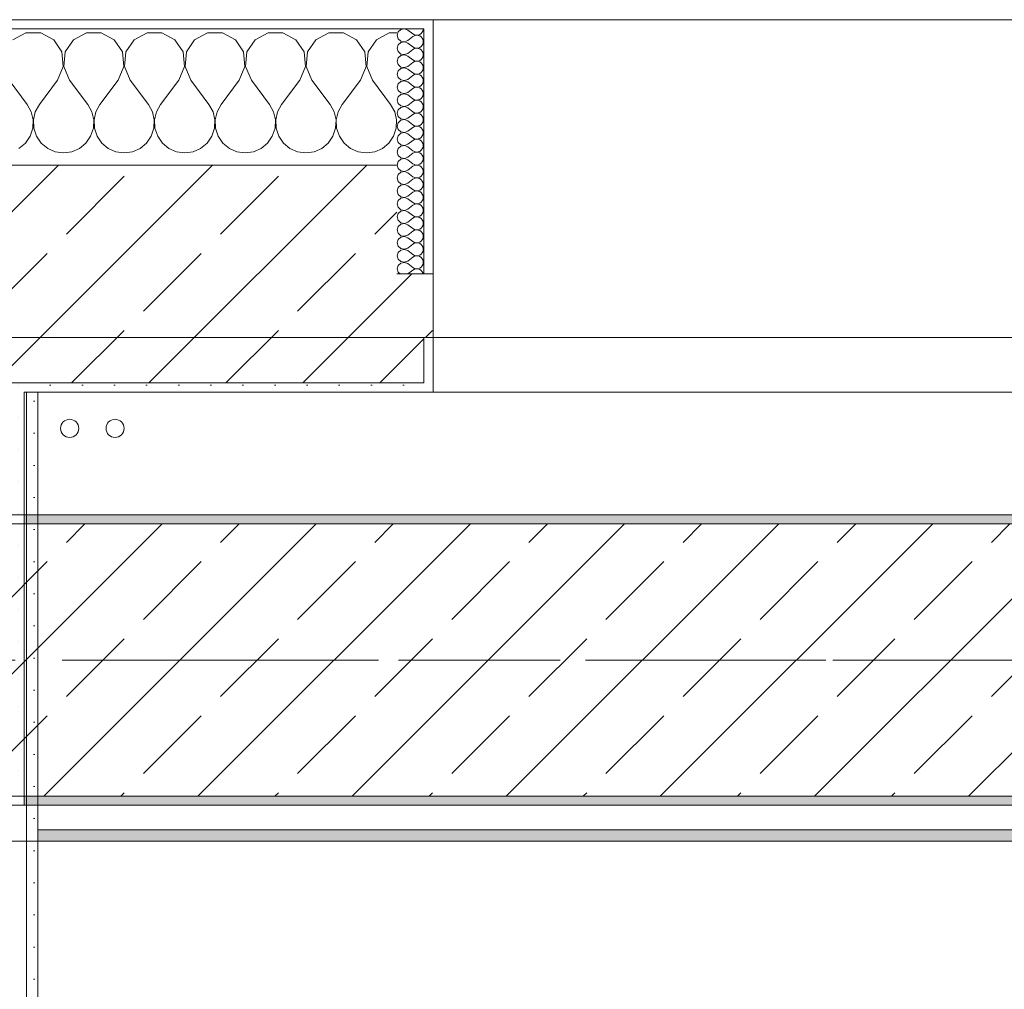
# Model space of a CAD drawing. Header units: metres. Extents: x -3.6 to 85.2, y -11 to 16.8.
# Tile 500 of 508: x 58.3 to 59.4, y 12.8 to 13.9. Entities that reach past the tile are written whole.
import ezdxf

# ---------------------------------------------------------------- set-up
doc = ezdxf.new("R2010")
doc.units = ezdxf.units.M
doc.header["$MEASUREMENT"] = 0
doc.linetypes.add('Achse', pattern=[0.2, 0.1, -0.05, 0, -0.05])
doc.linetypes.add('Strichlinie doppelt', pattern=[0.546806, 0.264583, -0.105833, 0.070556, -0.105833])
for name, color, linetype in [('451 - Universal.Achsen Raster', 7, 'Continuous'), ('604 - Struktur.Wand Aussen', 7, 'Continuous'), ('607 - Struktur.Stütze', 7, 'Continuous'), ('608 - Struktur.Träger', 7, 'Continuous'), ('801 - HKLSE.Heizung_ Klima_ Lüftung', 7, 'Continuous'), ('Neubau_606 - Struktur.Wand Innen Ausbau', 7, 'Continuous'), ('Neubau_653 - Abdeckung.TB Verkofferung', 7, 'Continuous')]:
    doc.layers.add(name, color=color, linetype=linetype)
pattern_1 = [(45, (0, 0), (-0.01767767, 0.01767767), [0, -0.025])]
pattern_2 = [(0, (0, 0), (0, 0.08660254), [0, -0.05]), (0, (0.025, 0.0433), (0, 0.08660254), [0, -0.05])]
pattern_3 = [(45, (0, 0), (-0.08485281, 0.08485281), []), (45, (-0.04243, 0.04243), (-0.08485281, 0.08485281), [0.09, -0.03])]

# ---------------------------------------------------------------- blocks, each defined once
blk = doc.blocks.new('*X80')
at = {"layer": '604 - Struktur.Wand Aussen', "color": 7, "linetype": 'Continuous', "lineweight": 5}
for p, q in [((58.2919, 13.8407), (58.2776, 13.833)), ((58.3081, 13.8407), (58.2919, 13.8407)), ((58.3224, 13.833), (58.3081, 13.8407)), ((58.3314, 13.8195), (58.3224, 13.833)), ((58.3442, 13.833), (58.3352, 13.8195)), ((58.3585, 13.8407), (58.3442, 13.833)), ((58.3748, 13.8407), (58.3585, 13.8407)), ((58.3891, 13.833), (58.3748, 13.8407)), ((58.3981, 13.8195), (58.3891, 13.833)), ((58.4109, 13.833), (58.4019, 13.8195)), ((58.4252, 13.8407), (58.4109, 13.833)), ((58.4415, 13.8407), (58.4252, 13.8407)), ((58.4558, 13.833), (58.4415, 13.8407)), ((58.4648, 13.8195), (58.4558, 13.833)), ((58.4776, 13.833), (58.4686, 13.8195)), ((58.4919, 13.8407), (58.4776, 13.833)), ((58.5081, 13.8407), (58.4919, 13.8407)), ((58.5224, 13.833), (58.5081, 13.8407)), ((58.5314, 13.8195), (58.5224, 13.833)), ((58.5442, 13.833), (58.5352, 13.8195)), ((58.5585, 13.8407), (58.5442, 13.833)), ((58.5748, 13.8407), (58.5585, 13.8407)), ((58.5891, 13.833), (58.5748, 13.8407)), ((58.5981, 13.8195), (58.5891, 13.833)), ((58.6109, 13.833), (58.6019, 13.8195)), ((58.6252, 13.8407), (58.6109, 13.833)), ((58.6415, 13.8407), (58.6252, 13.8407)), ((58.6558, 13.833), (58.6415, 13.8407)), ((58.6648, 13.8195), (58.6558, 13.833)), ((58.6776, 13.833), (58.6686, 13.8195)), ((58.6919, 13.8407), (58.6776, 13.833)), ((58.7, 13.8407), (58.6919, 13.8407)), ((58.333, 13.8033), (58.3314, 13.8195)), ((58.3352, 13.8195), (58.3337, 13.8033)), ((58.3996, 13.8033), (58.3981, 13.8195)), ((58.4019, 13.8195), (58.4004, 13.8033)), ((58.4663, 13.8033), (58.4648, 13.8195)), ((58.4686, 13.8195), (58.467, 13.8033)), ((58.533, 13.8033), (58.5314, 13.8195)), ((58.5352, 13.8195), (58.5337, 13.8033)), ((58.5996, 13.8033), (58.5981, 13.8195)), ((58.6019, 13.8195), (58.6004, 13.8033)), ((58.6663, 13.8033), (58.6648, 13.8195)), ((58.6686, 13.8195), (58.667, 13.8033)), ((58.3267, 13.7883), (58.333, 13.8033)), ((58.3337, 13.8033), (58.34, 13.7883)), ((58.3933, 13.7883), (58.3996, 13.8033)), ((58.4004, 13.8033), (58.4067, 13.7883)), ((58.46, 13.7883), (58.4663, 13.8033)), ((58.467, 13.8033), (58.4733, 13.7883)), ((58.5267, 13.7883), (58.533, 13.8033)), ((58.5337, 13.8033), (58.54, 13.7883)), ((58.5933, 13.7883), (58.5996, 13.8033)), ((58.6004, 13.8033), (58.6067, 13.7883)), ((58.66, 13.7883), (58.6663, 13.8033)), ((58.667, 13.8033), (58.6733, 13.7883)), ((58.2733, 13.7883), (58.2933, 13.7617)), ((58.3267, 13.7883), (58.3067, 13.7617)), ((58.34, 13.7883), (58.36, 13.7617)), ((58.3933, 13.7883), (58.3733, 13.7617)), ((58.4067, 13.7883), (58.4267, 13.7617)), ((58.46, 13.7883), (58.44, 13.7617)), ((58.4733, 13.7883), (58.4933, 13.7617)), ((58.5267, 13.7883), (58.5067, 13.7617)), ((58.54, 13.7883), (58.56, 13.7617)), ((58.5933, 13.7883), (58.5733, 13.7617)), ((58.6067, 13.7883), (58.6267, 13.7617)), ((58.66, 13.7883), (58.64, 13.7617)), ((58.6733, 13.7883), (58.6933, 13.7617)), ((58.2978, 13.7536), (58.2933, 13.7617)), ((58.3067, 13.7617), (58.3022, 13.7536)), ((58.3645, 13.7536), (58.36, 13.7617)), ((58.3733, 13.7617), (58.3689, 13.7536)), ((58.4311, 13.7536), (58.4267, 13.7617)), ((58.44, 13.7617), (58.4355, 13.7536)), ((58.4978, 13.7536), (58.4933, 13.7617)), ((58.5067, 13.7617), (58.5022, 13.7536)), ((58.5645, 13.7536), (58.56, 13.7617)), ((58.5733, 13.7617), (58.5689, 13.7536)), ((58.6311, 13.7536), (58.6267, 13.7617)), ((58.64, 13.7617), (58.6355, 13.7536)), ((58.6978, 13.7536), (58.6933, 13.7617)), ((58.2999, 13.7447), (58.2978, 13.7536)), ((58.2994, 13.7355), (58.2999, 13.7447)), ((58.3022, 13.7536), (58.3001, 13.7447)), ((58.3001, 13.7447), (58.3006, 13.7355)), ((58.3665, 13.7447), (58.3645, 13.7536)), ((58.3661, 13.7355), (58.3665, 13.7447)), ((58.3689, 13.7536), (58.3668, 13.7447)), ((58.3668, 13.7447), (58.3672, 13.7355)), ((58.4332, 13.7447), (58.4311, 13.7536)), ((58.4328, 13.7355), (58.4332, 13.7447)), ((58.4355, 13.7536), (58.4335, 13.7447)), ((58.4335, 13.7447), (58.4339, 13.7355)), ((58.4999, 13.7447), (58.4978, 13.7536)), ((58.4994, 13.7355), (58.4999, 13.7447)), ((58.5022, 13.7536), (58.5001, 13.7447)), ((58.5001, 13.7447), (58.5006, 13.7355)), ((58.5665, 13.7447), (58.5645, 13.7536)), ((58.5661, 13.7355), (58.5665, 13.7447)), ((58.5689, 13.7536), (58.5668, 13.7447)), ((58.5668, 13.7447), (58.5672, 13.7355)), ((58.6332, 13.7447), (58.6311, 13.7536)), ((58.6328, 13.7355), (58.6332, 13.7447)), ((58.6355, 13.7536), (58.6335, 13.7447)), ((58.6335, 13.7447), (58.6339, 13.7355)), ((58.6999, 13.7447), (58.6978, 13.7536)), ((58.6994, 13.7355), (58.6999, 13.7447)), ((58.2965, 13.7268), (58.2994, 13.7355)), ((58.3006, 13.7355), (58.3035, 13.7268)), ((58.3631, 13.7268), (58.3661, 13.7355)), ((58.3672, 13.7355), (58.3702, 13.7268)), ((58.4298, 13.7268), (58.4328, 13.7355)), ((58.4339, 13.7355), (58.4369, 13.7268)), ((58.4965, 13.7268), (58.4994, 13.7355)), ((58.5006, 13.7355), (58.5035, 13.7268)), ((58.5631, 13.7268), (58.5661, 13.7355)), ((58.5672, 13.7355), (58.5702, 13.7268)), ((58.6298, 13.7268), (58.6328, 13.7355)), ((58.6339, 13.7355), (58.6369, 13.7268)), ((58.6965, 13.7268), (58.6994, 13.7355)), ((58.2913, 13.7192), (58.2965, 13.7268)), ((58.3035, 13.7268), (58.3087, 13.7192)), ((58.3579, 13.7192), (58.3631, 13.7268)), ((58.3702, 13.7268), (58.3754, 13.7192)), ((58.4246, 13.7192), (58.4298, 13.7268)), ((58.4369, 13.7268), (58.4421, 13.7192)), ((58.4913, 13.7192), (58.4965, 13.7268)), ((58.5035, 13.7268), (58.5087, 13.7192)), ((58.5579, 13.7192), (58.5631, 13.7268)), ((58.5702, 13.7268), (58.5754, 13.7192)), ((58.6246, 13.7192), (58.6298, 13.7268)), ((58.6369, 13.7268), (58.6421, 13.7192)), ((58.6913, 13.7192), (58.6965, 13.7268)), ((58.2842, 13.7133), (58.2913, 13.7192)), ((58.3087, 13.7192), (58.3158, 13.7133)), ((58.3158, 13.7133), (58.3242, 13.7096)), ((58.3424, 13.7096), (58.3509, 13.7133)), ((58.3509, 13.7133), (58.3579, 13.7192)), ((58.3754, 13.7192), (58.3825, 13.7133)), ((58.3825, 13.7133), (58.3909, 13.7096)), ((58.4091, 13.7096), (58.4175, 13.7133)), ((58.4175, 13.7133), (58.4246, 13.7192)), ((58.4421, 13.7192), (58.4491, 13.7133)), ((58.4491, 13.7133), (58.4576, 13.7096)), ((58.4758, 13.7096), (58.4842, 13.7133)), ((58.4842, 13.7133), (58.4913, 13.7192)), ((58.5087, 13.7192), (58.5158, 13.7133)), ((58.5158, 13.7133), (58.5242, 13.7096)), ((58.5424, 13.7096), (58.5509, 13.7133)), ((58.5509, 13.7133), (58.5579, 13.7192)), ((58.5754, 13.7192), (58.5825, 13.7133)), ((58.5825, 13.7133), (58.5909, 13.7096)), ((58.6091, 13.7096), (58.6175, 13.7133)), ((58.6175, 13.7133), (58.6246, 13.7192)), ((58.6421, 13.7192), (58.6491, 13.7133)), ((58.6491, 13.7133), (58.6576, 13.7096)), ((58.6758, 13.7096), (58.6842, 13.7133)), ((58.6842, 13.7133), (58.6913, 13.7192)), ((58.3242, 13.7096), (58.3333, 13.7083)), ((58.3333, 13.7083), (58.3424, 13.7096)), ((58.3909, 13.7096), (58.4, 13.7083)), ((58.4, 13.7083), (58.4091, 13.7096)), ((58.4576, 13.7096), (58.4667, 13.7083)), ((58.4667, 13.7083), (58.4758, 13.7096)), ((58.5242, 13.7096), (58.5333, 13.7083)), ((58.5333, 13.7083), (58.5424, 13.7096)), ((58.5909, 13.7096), (58.6, 13.7083)), ((58.6, 13.7083), (58.6091, 13.7096)), ((58.6576, 13.7096), (58.6667, 13.7083)), ((58.6667, 13.7083), (58.6758, 13.7096))]:
    blk.add_line(p, q, dxfattribs=at)
blk = doc.blocks.new('*X111')
at = {"layer": '604 - Struktur.Wand Aussen', "color": 7, "linetype": 'Continuous', "lineweight": 5}
for p, q in [((58.7018, 13.8416), (58.7007, 13.8379)), ((58.7047, 13.8442), (58.7018, 13.8416)), ((58.7085, 13.845), (58.7047, 13.8442)), ((58.7121, 13.8436), (58.7085, 13.845)), ((58.7121, 13.8436), (58.7179, 13.8393)), ((58.7282, 13.8412), (58.729, 13.843)), ((58.729, 13.843), (58.7293, 13.845)), ((58.7007, 13.8379), (58.7018, 13.8341)), ((58.7018, 13.8341), (58.7047, 13.8315)), ((58.7047, 13.8315), (58.7085, 13.8307)), ((58.7085, 13.8307), (58.7047, 13.83)), ((58.7085, 13.8307), (58.7121, 13.8321)), ((58.7121, 13.8293), (58.7085, 13.8307)), ((58.7121, 13.8321), (58.7179, 13.8364)), ((58.7179, 13.8393), (58.7196, 13.8383)), ((58.7196, 13.8374), (58.7179, 13.8364)), ((58.7196, 13.8383), (58.7215, 13.8379)), ((58.7215, 13.8378), (58.7196, 13.8374)), ((58.7215, 13.8379), (58.7235, 13.838)), ((58.7235, 13.8377), (58.7215, 13.8378)), ((58.7235, 13.838), (58.7253, 13.8386)), ((58.7253, 13.8371), (58.7235, 13.8377)), ((58.7253, 13.8386), (58.727, 13.8397)), ((58.727, 13.836), (58.7253, 13.8371)), ((58.727, 13.8397), (58.7282, 13.8412)), ((58.7282, 13.8345), (58.727, 13.836)), ((58.729, 13.8327), (58.7282, 13.8345)), ((58.7293, 13.8307), (58.729, 13.8327)), ((58.729, 13.8288), (58.7293, 13.8307)), ((58.7018, 13.8273), (58.7007, 13.8236)), ((58.7007, 13.8236), (58.7018, 13.8198)), ((58.7047, 13.83), (58.7018, 13.8273)), ((58.7018, 13.8198), (58.7047, 13.8172)), ((58.7121, 13.8293), (58.7179, 13.825)), ((58.7121, 13.8179), (58.7179, 13.8221)), ((58.7179, 13.825), (58.7196, 13.824)), ((58.7196, 13.8231), (58.7179, 13.8221)), ((58.7196, 13.824), (58.7215, 13.8236)), ((58.7215, 13.8235), (58.7196, 13.8231)), ((58.7215, 13.8236), (58.7235, 13.8237)), ((58.7235, 13.8234), (58.7215, 13.8235)), ((58.7235, 13.8237), (58.7253, 13.8243)), ((58.7253, 13.8228), (58.7235, 13.8234)), ((58.7253, 13.8243), (58.727, 13.8254)), ((58.727, 13.8217), (58.7253, 13.8228)), ((58.727, 13.8254), (58.7282, 13.827)), ((58.7282, 13.8202), (58.727, 13.8217)), ((58.7282, 13.827), (58.729, 13.8288)), ((58.729, 13.8184), (58.7282, 13.8202)), ((58.7018, 13.813), (58.7007, 13.8093)), ((58.7007, 13.8093), (58.7018, 13.8055)), ((58.7047, 13.8157), (58.7018, 13.813)), ((58.7047, 13.8172), (58.7085, 13.8165)), ((58.7085, 13.8164), (58.7047, 13.8157)), ((58.7085, 13.8165), (58.7121, 13.8179)), ((58.7121, 13.815), (58.7085, 13.8164)), ((58.7121, 13.815), (58.7179, 13.8107)), ((58.7179, 13.8107), (58.7196, 13.8098)), ((58.7196, 13.8098), (58.7215, 13.8093)), ((58.7215, 13.8093), (58.7196, 13.8088)), ((58.7215, 13.8093), (58.7235, 13.8094)), ((58.7235, 13.8092), (58.7215, 13.8093)), ((58.7235, 13.8094), (58.7253, 13.81)), ((58.7253, 13.8085), (58.7235, 13.8092)), ((58.7253, 13.81), (58.727, 13.8112)), ((58.727, 13.8112), (58.7282, 13.8127)), ((58.7282, 13.8127), (58.729, 13.8145)), ((58.7293, 13.8164), (58.729, 13.8184)), ((58.729, 13.8145), (58.7293, 13.8164)), ((58.7018, 13.7988), (58.7007, 13.795)), ((58.7018, 13.8055), (58.7047, 13.8029)), ((58.7047, 13.8014), (58.7018, 13.7988)), ((58.7047, 13.8029), (58.7085, 13.8022)), ((58.7085, 13.8021), (58.7047, 13.8014)), ((58.7085, 13.8022), (58.7121, 13.8036)), ((58.7121, 13.8007), (58.7085, 13.8021)), ((58.7121, 13.8036), (58.7179, 13.8079)), ((58.7121, 13.8007), (58.7179, 13.7964)), ((58.7196, 13.8088), (58.7179, 13.8079)), ((58.727, 13.8074), (58.7253, 13.8085)), ((58.7282, 13.8059), (58.727, 13.8074)), ((58.727, 13.7969), (58.7282, 13.7984)), ((58.729, 13.8041), (58.7282, 13.8059)), ((58.7282, 13.7984), (58.729, 13.8002)), ((58.7293, 13.8021), (58.729, 13.8041)), ((58.729, 13.8002), (58.7293, 13.8021)), ((58.7007, 13.795), (58.7018, 13.7912)), ((58.7018, 13.7912), (58.7047, 13.7886)), ((58.7047, 13.7886), (58.7085, 13.7879)), ((58.7085, 13.7878), (58.7047, 13.7871)), ((58.7085, 13.7879), (58.7121, 13.7893)), ((58.7121, 13.7864), (58.7085, 13.7878)), ((58.7121, 13.7893), (58.7179, 13.7936)), ((58.7179, 13.7964), (58.7196, 13.7955)), ((58.7196, 13.7945), (58.7179, 13.7936)), ((58.7196, 13.7955), (58.7215, 13.795)), ((58.7215, 13.795), (58.7196, 13.7945)), ((58.7215, 13.795), (58.7235, 13.7951)), ((58.7235, 13.7949), (58.7215, 13.795)), ((58.7235, 13.7951), (58.7253, 13.7958)), ((58.7253, 13.7942), (58.7235, 13.7949)), ((58.7253, 13.7958), (58.727, 13.7969)), ((58.727, 13.7931), (58.7253, 13.7942)), ((58.7282, 13.7916), (58.727, 13.7931)), ((58.729, 13.7898), (58.7282, 13.7916)), ((58.7293, 13.7879), (58.729, 13.7898)), ((58.729, 13.7859), (58.7293, 13.7879)), ((58.7018, 13.7845), (58.7007, 13.7807)), ((58.7007, 13.7807), (58.7018, 13.777)), ((58.7047, 13.7871), (58.7018, 13.7845)), ((58.7018, 13.777), (58.7047, 13.7743)), ((58.7121, 13.7864), (58.7179, 13.7821)), ((58.7121, 13.775), (58.7179, 13.7793)), ((58.7179, 13.7821), (58.7196, 13.7812)), ((58.7196, 13.7802), (58.7179, 13.7793)), ((58.7196, 13.7812), (58.7215, 13.7807)), ((58.7215, 13.7807), (58.7196, 13.7802)), ((58.7215, 13.7807), (58.7235, 13.7808)), ((58.7235, 13.7806), (58.7215, 13.7807)), ((58.7235, 13.7808), (58.7253, 13.7815)), ((58.7253, 13.78), (58.7235, 13.7806)), ((58.7253, 13.7815), (58.727, 13.7826)), ((58.727, 13.7788), (58.7253, 13.78)), ((58.727, 13.7826), (58.7282, 13.7841)), ((58.7282, 13.7773), (58.727, 13.7788)), ((58.7282, 13.7841), (58.729, 13.7859)), ((58.729, 13.7755), (58.7282, 13.7773)), ((58.7018, 13.7702), (58.7007, 13.7664)), ((58.7007, 13.7664), (58.7018, 13.7627)), ((58.7047, 13.7728), (58.7018, 13.7702)), ((58.7047, 13.7743), (58.7085, 13.7736)), ((58.7085, 13.7735), (58.7047, 13.7728)), ((58.7085, 13.7736), (58.7121, 13.775)), ((58.7121, 13.7721), (58.7085, 13.7735)), ((58.7121, 13.7721), (58.7179, 13.7679)), ((58.7179, 13.7679), (58.7196, 13.7669)), ((58.7196, 13.766), (58.7179, 13.765)), ((58.7196, 13.7669), (58.7215, 13.7665)), ((58.7215, 13.7664), (58.7196, 13.766)), ((58.7215, 13.7665), (58.7235, 13.7666)), ((58.7235, 13.7663), (58.7215, 13.7664)), ((58.7235, 13.7666), (58.7253, 13.7672)), ((58.7253, 13.7657), (58.7235, 13.7663)), ((58.7253, 13.7672), (58.727, 13.7683)), ((58.727, 13.7646), (58.7253, 13.7657)), ((58.727, 13.7683), (58.7282, 13.7698)), ((58.7282, 13.7698), (58.729, 13.7716)), ((58.7293, 13.7736), (58.729, 13.7755)), ((58.729, 13.7716), (58.7293, 13.7736)), ((58.7018, 13.7559), (58.7007, 13.7521)), ((58.7018, 13.7627), (58.7047, 13.76)), ((58.7047, 13.7585), (58.7018, 13.7559)), ((58.7047, 13.76), (58.7085, 13.7593)), ((58.7085, 13.7593), (58.7047, 13.7585)), ((58.7085, 13.7593), (58.7121, 13.7607)), ((58.7121, 13.7579), (58.7085, 13.7593)), ((58.7121, 13.7607), (58.7179, 13.765)), ((58.7121, 13.7579), (58.7179, 13.7536)), ((58.7282, 13.763), (58.727, 13.7646)), ((58.727, 13.754), (58.7282, 13.7555)), ((58.729, 13.7612), (58.7282, 13.763)), ((58.7282, 13.7555), (58.729, 13.7573)), ((58.7293, 13.7593), (58.729, 13.7612)), ((58.729, 13.7573), (58.7293, 13.7593)), ((58.7007, 13.7521), (58.7018, 13.7484)), ((58.7018, 13.7484), (58.7047, 13.7458)), ((58.7047, 13.7442), (58.7018, 13.7416)), ((58.7047, 13.7458), (58.7085, 13.745)), ((58.7085, 13.745), (58.7047, 13.7442)), ((58.7085, 13.745), (58.7121, 13.7464)), ((58.7121, 13.7436), (58.7085, 13.745)), ((58.7121, 13.7464), (58.7179, 13.7507)), ((58.7179, 13.7536), (58.7196, 13.7526)), ((58.7196, 13.7517), (58.7179, 13.7507)), ((58.7196, 13.7526), (58.7215, 13.7522)), ((58.7215, 13.7521), (58.7196, 13.7517)), ((58.7215, 13.7522), (58.7235, 13.7523)), ((58.7235, 13.752), (58.7215, 13.7521)), ((58.7235, 13.7523), (58.7253, 13.7529)), ((58.7253, 13.7514), (58.7235, 13.752)), ((58.7253, 13.7529), (58.727, 13.754)), ((58.727, 13.7503), (58.7253, 13.7514)), ((58.7282, 13.7488), (58.727, 13.7503)), ((58.729, 13.747), (58.7282, 13.7488)), ((58.7293, 13.745), (58.729, 13.747)), ((58.729, 13.743), (58.7293, 13.745)), ((58.7018, 13.7416), (58.7007, 13.7379)), ((58.7007, 13.7379), (58.7018, 13.7341)), ((58.7018, 13.7341), (58.7047, 13.7315)), ((58.7121, 13.7436), (58.7179, 13.7393)), ((58.7121, 13.7321), (58.7179, 13.7364)), ((58.7179, 13.7393), (58.7196, 13.7383)), ((58.7196, 13.7374), (58.7179, 13.7364)), ((58.7196, 13.7383), (58.7215, 13.7379)), ((58.7215, 13.7378), (58.7196, 13.7374)), ((58.7215, 13.7379), (58.7235, 13.738)), ((58.7235, 13.7377), (58.7215, 13.7378)), ((58.7235, 13.738), (58.7253, 13.7386)), ((58.7253, 13.7371), (58.7235, 13.7377)), ((58.7253, 13.7386), (58.727, 13.7397)), ((58.727, 13.736), (58.7253, 13.7371)), ((58.727, 13.7397), (58.7282, 13.7412)), ((58.7282, 13.7345), (58.727, 13.736)), ((58.7282, 13.7412), (58.729, 13.743)), ((58.729, 13.7327), (58.7282, 13.7345)), ((58.7018, 13.7273), (58.7007, 13.7236)), ((58.7007, 13.7236), (58.7018, 13.7198)), ((58.7047, 13.73), (58.7018, 13.7273)), ((58.7047, 13.7315), (58.7085, 13.7307)), ((58.7085, 13.7307), (58.7047, 13.73)), ((58.7085, 13.7307), (58.7121, 13.7321)), ((58.7121, 13.7293), (58.7085, 13.7307)), ((58.7121, 13.7293), (58.7179, 13.725)), ((58.7121, 13.7179), (58.7179, 13.7221)), ((58.7179, 13.725), (58.7196, 13.724)), ((58.7196, 13.7231), (58.7179, 13.7221)), ((58.7196, 13.724), (58.7215, 13.7236)), ((58.7215, 13.7235), (58.7196, 13.7231)), ((58.7215, 13.7236), (58.7235, 13.7237)), ((58.7235, 13.7234), (58.7215, 13.7235)), ((58.7235, 13.7237), (58.7253, 13.7243)), ((58.7253, 13.7228), (58.7235, 13.7234)), ((58.7253, 13.7243), (58.727, 13.7254)), ((58.727, 13.7217), (58.7253, 13.7228)), ((58.727, 13.7254), (58.7282, 13.727)), ((58.7282, 13.727), (58.729, 13.7288)), ((58.7293, 13.7307), (58.729, 13.7327)), ((58.729, 13.7288), (58.7293, 13.7307)), ((58.7018, 13.713), (58.7007, 13.7093)), ((58.7018, 13.7198), (58.7047, 13.7172)), ((58.7047, 13.7157), (58.7018, 13.713)), ((58.7047, 13.7172), (58.7085, 13.7165)), ((58.7085, 13.7164), (58.7047, 13.7157)), ((58.7085, 13.7165), (58.7121, 13.7179)), ((58.7121, 13.715), (58.7085, 13.7164)), ((58.7121, 13.715), (58.7179, 13.7107)), ((58.7282, 13.7202), (58.727, 13.7217)), ((58.727, 13.7112), (58.7282, 13.7127)), ((58.729, 13.7184), (58.7282, 13.7202)), ((58.7282, 13.7127), (58.729, 13.7145)), ((58.7293, 13.7164), (58.729, 13.7184)), ((58.729, 13.7145), (58.7293, 13.7164)), ((58.7007, 13.7093), (58.7018, 13.7055)), ((58.7018, 13.7055), (58.7047, 13.7029)), ((58.7047, 13.7014), (58.7018, 13.6988)), ((58.7047, 13.7029), (58.7085, 13.7022)), ((58.7085, 13.7021), (58.7047, 13.7014)), ((58.7085, 13.7022), (58.7121, 13.7036)), ((58.7121, 13.7007), (58.7085, 13.7021)), ((58.7121, 13.7036), (58.7179, 13.7079)), ((58.7121, 13.7007), (58.7179, 13.6964)), ((58.7179, 13.7107), (58.7196, 13.7098)), ((58.7196, 13.7088), (58.7179, 13.7079)), ((58.7196, 13.7098), (58.7215, 13.7093)), ((58.7215, 13.7093), (58.7196, 13.7088)), ((58.7215, 13.7093), (58.7235, 13.7094)), ((58.7235, 13.7092), (58.7215, 13.7093)), ((58.7235, 13.7094), (58.7253, 13.71)), ((58.7253, 13.7085), (58.7235, 13.7092)), ((58.7253, 13.71), (58.727, 13.7112)), ((58.727, 13.7074), (58.7253, 13.7085)), ((58.7282, 13.7059), (58.727, 13.7074)), ((58.729, 13.7041), (58.7282, 13.7059)), ((58.7293, 13.7021), (58.729, 13.7041)), ((58.729, 13.7002), (58.7293, 13.7021)), ((58.7018, 13.6988), (58.7007, 13.695)), ((58.7007, 13.695), (58.7018, 13.6912)), ((58.7018, 13.6912), (58.7047, 13.6886)), ((58.7121, 13.6893), (58.7179, 13.6936)), ((58.7179, 13.6964), (58.7196, 13.6955)), ((58.7196, 13.6945), (58.7179, 13.6936)), ((58.7196, 13.6955), (58.7215, 13.695)), ((58.7215, 13.695), (58.7196, 13.6945)), ((58.7215, 13.695), (58.7235, 13.6951)), ((58.7235, 13.6949), (58.7215, 13.695)), ((58.7235, 13.6951), (58.7253, 13.6958)), ((58.7253, 13.6942), (58.7235, 13.6949)), ((58.7253, 13.6958), (58.727, 13.6969)), ((58.727, 13.6931), (58.7253, 13.6942)), ((58.727, 13.6969), (58.7282, 13.6984)), ((58.7282, 13.6916), (58.727, 13.6931)), ((58.7282, 13.6984), (58.729, 13.7002)), ((58.729, 13.6898), (58.7282, 13.6916)), ((58.7293, 13.6879), (58.729, 13.6898)), ((58.7018, 13.6845), (58.7007, 13.6807)), ((58.7007, 13.6807), (58.7018, 13.677)), ((58.7047, 13.6871), (58.7018, 13.6845)), ((58.7047, 13.6886), (58.7085, 13.6879)), ((58.7085, 13.6878), (58.7047, 13.6871)), ((58.7085, 13.6879), (58.7121, 13.6893)), ((58.7121, 13.6864), (58.7085, 13.6878)), ((58.7121, 13.6864), (58.7179, 13.6821)), ((58.7121, 13.675), (58.7179, 13.6793)), ((58.7179, 13.6821), (58.7196, 13.6812)), ((58.7196, 13.6802), (58.7179, 13.6793)), ((58.7196, 13.6812), (58.7215, 13.6807)), ((58.7215, 13.6807), (58.7196, 13.6802)), ((58.7215, 13.6807), (58.7235, 13.6808)), ((58.7235, 13.6806), (58.7215, 13.6807)), ((58.7235, 13.6808), (58.7253, 13.6815)), ((58.7253, 13.68), (58.7235, 13.6806)), ((58.7253, 13.6815), (58.727, 13.6826)), ((58.727, 13.6788), (58.7253, 13.68)), ((58.727, 13.6826), (58.7282, 13.6841)), ((58.7282, 13.6773), (58.727, 13.6788)), ((58.7282, 13.6841), (58.729, 13.6859)), ((58.729, 13.6859), (58.7293, 13.6879)), ((58.7018, 13.6702), (58.7007, 13.6664)), ((58.7018, 13.677), (58.7047, 13.6743)), ((58.7047, 13.6728), (58.7018, 13.6702)), ((58.7047, 13.6743), (58.7085, 13.6736)), ((58.7085, 13.6735), (58.7047, 13.6728)), ((58.7085, 13.6736), (58.7121, 13.675)), ((58.7121, 13.6721), (58.7085, 13.6735)), ((58.7121, 13.6721), (58.7179, 13.6679)), ((58.7253, 13.6672), (58.727, 13.6683)), ((58.727, 13.6683), (58.7282, 13.6698)), ((58.729, 13.6755), (58.7282, 13.6773)), ((58.7282, 13.6698), (58.729, 13.6716)), ((58.7293, 13.6736), (58.729, 13.6755)), ((58.729, 13.6716), (58.7293, 13.6736)), ((58.7007, 13.6664), (58.7018, 13.6627)), ((58.7018, 13.6627), (58.7047, 13.66)), ((58.7047, 13.6585), (58.7018, 13.6559)), ((58.7047, 13.66), (58.7085, 13.6593)), ((58.7085, 13.6593), (58.7047, 13.6585)), ((58.7085, 13.6593), (58.7121, 13.6607)), ((58.7121, 13.6579), (58.7085, 13.6593)), ((58.7121, 13.6607), (58.7179, 13.665)), ((58.7121, 13.6579), (58.7179, 13.6536)), ((58.7179, 13.6679), (58.7196, 13.6669)), ((58.7196, 13.666), (58.7179, 13.665)), ((58.7196, 13.6669), (58.7215, 13.6665)), ((58.7215, 13.6664), (58.7196, 13.666)), ((58.7215, 13.6665), (58.7235, 13.6666)), ((58.7235, 13.6663), (58.7215, 13.6664)), ((58.7235, 13.6666), (58.7253, 13.6672)), ((58.7253, 13.6657), (58.7235, 13.6663)), ((58.727, 13.6646), (58.7253, 13.6657)), ((58.7282, 13.663), (58.727, 13.6646)), ((58.729, 13.6612), (58.7282, 13.663)), ((58.7282, 13.6555), (58.729, 13.6573)), ((58.7293, 13.6593), (58.729, 13.6612)), ((58.729, 13.6573), (58.7293, 13.6593)), ((58.7018, 13.6559), (58.7007, 13.6521)), ((58.7007, 13.6521), (58.7018, 13.6484)), ((58.7018, 13.6484), (58.7047, 13.6458)), ((58.7085, 13.645), (58.7121, 13.6464)), ((58.7121, 13.6464), (58.7179, 13.6507)), ((58.7179, 13.6536), (58.7196, 13.6526)), ((58.7196, 13.6517), (58.7179, 13.6507)), ((58.7196, 13.6526), (58.7215, 13.6522)), ((58.7215, 13.6521), (58.7196, 13.6517)), ((58.7215, 13.6522), (58.7235, 13.6523)), ((58.7235, 13.652), (58.7215, 13.6521)), ((58.7235, 13.6523), (58.7253, 13.6529)), ((58.7253, 13.6514), (58.7235, 13.652)), ((58.7253, 13.6529), (58.727, 13.654)), ((58.727, 13.6503), (58.7253, 13.6514)), ((58.727, 13.654), (58.7282, 13.6555)), ((58.7282, 13.6488), (58.727, 13.6503)), ((58.729, 13.647), (58.7282, 13.6488)), ((58.7293, 13.645), (58.729, 13.647)), ((58.7018, 13.6416), (58.7007, 13.6379)), ((58.7007, 13.6379), (58.7018, 13.6341)), ((58.7047, 13.6442), (58.7018, 13.6416)), ((58.7047, 13.6458), (58.7085, 13.645)), ((58.7085, 13.645), (58.7047, 13.6442)), ((58.7121, 13.6436), (58.7085, 13.645)), ((58.7121, 13.6436), (58.7179, 13.6393)), ((58.7121, 13.6321), (58.7179, 13.6364)), ((58.7179, 13.6393), (58.7196, 13.6383)), ((58.7196, 13.6374), (58.7179, 13.6364)), ((58.7196, 13.6383), (58.7215, 13.6379)), ((58.7215, 13.6378), (58.7196, 13.6374)), ((58.7215, 13.6379), (58.7235, 13.638)), ((58.7235, 13.6377), (58.7215, 13.6378)), ((58.7235, 13.638), (58.7253, 13.6386)), ((58.7253, 13.6371), (58.7235, 13.6377)), ((58.7253, 13.6386), (58.727, 13.6397)), ((58.727, 13.636), (58.7253, 13.6371)), ((58.727, 13.6397), (58.7282, 13.6412)), ((58.7282, 13.6345), (58.727, 13.636)), ((58.7282, 13.6412), (58.729, 13.643)), ((58.729, 13.643), (58.7293, 13.645)), ((58.7018, 13.6273), (58.7007, 13.6236)), ((58.7018, 13.6341), (58.7047, 13.6315)), ((58.7047, 13.63), (58.7018, 13.6273)), ((58.7047, 13.6315), (58.7085, 13.6307)), ((58.7085, 13.6307), (58.7047, 13.63)), ((58.7085, 13.6307), (58.7121, 13.6321)), ((58.7121, 13.6293), (58.7085, 13.6307)), ((58.7121, 13.6293), (58.7179, 13.625)), ((58.7179, 13.625), (58.7196, 13.624)), ((58.7253, 13.6243), (58.727, 13.6254)), ((58.727, 13.6254), (58.7282, 13.627)), ((58.729, 13.6327), (58.7282, 13.6345)), ((58.7282, 13.627), (58.729, 13.6288)), ((58.7293, 13.6307), (58.729, 13.6327)), ((58.729, 13.6288), (58.7293, 13.6307)), ((58.7007, 13.6236), (58.7018, 13.6198)), ((58.7018, 13.6198), (58.7047, 13.6172)), ((58.7047, 13.6157), (58.7018, 13.613)), ((58.7047, 13.6172), (58.7085, 13.6165)), ((58.7085, 13.6164), (58.7047, 13.6157)), ((58.7085, 13.6165), (58.7121, 13.6179)), ((58.7121, 13.615), (58.7085, 13.6164)), ((58.7121, 13.6179), (58.7179, 13.6221)), ((58.7121, 13.615), (58.7179, 13.6107)), ((58.7196, 13.6231), (58.7179, 13.6221)), ((58.7196, 13.624), (58.7215, 13.6236)), ((58.7215, 13.6235), (58.7196, 13.6231)), ((58.7215, 13.6236), (58.7235, 13.6237)), ((58.7235, 13.6234), (58.7215, 13.6235)), ((58.7235, 13.6237), (58.7253, 13.6243)), ((58.7253, 13.6228), (58.7235, 13.6234)), ((58.727, 13.6217), (58.7253, 13.6228)), ((58.7282, 13.6202), (58.727, 13.6217)), ((58.729, 13.6184), (58.7282, 13.6202)), ((58.7282, 13.6127), (58.729, 13.6145)), ((58.7293, 13.6164), (58.729, 13.6184)), ((58.729, 13.6145), (58.7293, 13.6164)), ((58.7018, 13.613), (58.7007, 13.6093)), ((58.7007, 13.6093), (58.7018, 13.6055)), ((58.7018, 13.6055), (58.7047, 13.6029)), ((58.7085, 13.6022), (58.7121, 13.6036)), ((58.7121, 13.6036), (58.7179, 13.6079)), ((58.7179, 13.6107), (58.7196, 13.6098)), ((58.7196, 13.6088), (58.7179, 13.6079)), ((58.7196, 13.6098), (58.7215, 13.6093)), ((58.7215, 13.6093), (58.7196, 13.6088)), ((58.7215, 13.6093), (58.7235, 13.6094)), ((58.7235, 13.6092), (58.7215, 13.6093)), ((58.7235, 13.6094), (58.7253, 13.61)), ((58.7253, 13.6085), (58.7235, 13.6092)), ((58.7253, 13.61), (58.727, 13.6112)), ((58.727, 13.6074), (58.7253, 13.6085)), ((58.727, 13.6112), (58.7282, 13.6127)), ((58.7282, 13.6059), (58.727, 13.6074)), ((58.729, 13.6041), (58.7282, 13.6059)), ((58.7293, 13.6021), (58.729, 13.6041)), ((58.7018, 13.5988), (58.7007, 13.595)), ((58.7007, 13.595), (58.7018, 13.5912)), ((58.7047, 13.6014), (58.7018, 13.5988)), ((58.7047, 13.6029), (58.7085, 13.6022)), ((58.7085, 13.6021), (58.7047, 13.6014)), ((58.7121, 13.6007), (58.7085, 13.6021)), ((58.7121, 13.6007), (58.7179, 13.5964)), ((58.7121, 13.5893), (58.7179, 13.5936)), ((58.7179, 13.5964), (58.7196, 13.5955)), ((58.7196, 13.5945), (58.7179, 13.5936)), ((58.7196, 13.5955), (58.7215, 13.595)), ((58.7215, 13.595), (58.7196, 13.5945)), ((58.7215, 13.595), (58.7235, 13.5951)), ((58.7235, 13.5949), (58.7215, 13.595)), ((58.7235, 13.5951), (58.7253, 13.5958)), ((58.7253, 13.5942), (58.7235, 13.5949)), ((58.7253, 13.5958), (58.727, 13.5969)), ((58.727, 13.5931), (58.7253, 13.5942)), ((58.727, 13.5969), (58.7282, 13.5984)), ((58.7282, 13.5916), (58.727, 13.5931)), ((58.7282, 13.5984), (58.729, 13.6002)), ((58.729, 13.6002), (58.7293, 13.6021)), ((58.7018, 13.5845), (58.7007, 13.5807)), ((58.7018, 13.5912), (58.7047, 13.5886)), ((58.7047, 13.5871), (58.7018, 13.5845)), ((58.7047, 13.5886), (58.7085, 13.5879)), ((58.7085, 13.5878), (58.7047, 13.5871)), ((58.7085, 13.5879), (58.7121, 13.5893)), ((58.7121, 13.5864), (58.7085, 13.5878)), ((58.7121, 13.5864), (58.7179, 13.5821)), ((58.7179, 13.5821), (58.7196, 13.5812)), ((58.7235, 13.5808), (58.7253, 13.5815)), ((58.7253, 13.5815), (58.727, 13.5826)), ((58.727, 13.5826), (58.7282, 13.5841)), ((58.729, 13.5898), (58.7282, 13.5916)), ((58.7282, 13.5841), (58.729, 13.5859)), ((58.7293, 13.5879), (58.729, 13.5898)), ((58.729, 13.5859), (58.7293, 13.5879)), ((58.7007, 13.5807), (58.7018, 13.577)), ((58.7018, 13.577), (58.7039, 13.575)), ((58.7121, 13.575), (58.7179, 13.5793)), ((58.7196, 13.5802), (58.7179, 13.5793)), ((58.7196, 13.5812), (58.7215, 13.5807)), ((58.7215, 13.5807), (58.7196, 13.5802)), ((58.7215, 13.5807), (58.7235, 13.5808)), ((58.7235, 13.5806), (58.7215, 13.5807)), ((58.7253, 13.58), (58.7235, 13.5806)), ((58.727, 13.5788), (58.7253, 13.58)), ((58.7282, 13.5773), (58.727, 13.5788)), ((58.729, 13.5755), (58.7282, 13.5773)), ((58.7291, 13.575), (58.729, 13.5755))]:
    blk.add_line(p, q, dxfattribs=at)

msp = doc.modelspace()

# ---------------------------------------------------------------- hatches: boundary and pattern name
at = {"layer": '604 - Struktur.Wand Aussen', "linetype": 'Continuous', "lineweight": 0, "true_color": 0x000000}
h = msp.add_hatch(dxfattribs=at)
h.set_pattern_fill('Verputz_0001', color=18, style=0, pattern_type=2)
h.set_pattern_definition(pattern_2)
h.paths.add_polyline_path([(57.56, 13.855), (57.56, 13.845), (58.73, 13.845), (58.73, 13.855)])
h = msp.add_hatch(dxfattribs=at)
h.set_pattern_fill('Verputz_0001', color=18, style=0, pattern_type=2)
h.set_pattern_definition(pattern_2)
h.paths.add_polyline_path([(58.73, 13.855), (58.73, 13.575), (58.74, 13.575), (58.74, 13.855)])
h = msp.add_hatch(dxfattribs=at)
h.set_pattern_fill('Beton__Stahlbeton_0001', color=18, style=0, pattern_type=2)
h.set_pattern_definition(pattern_3)
h.paths.add_polyline_path([(57.56, 13.575), (57.55, 13.575), (57.55, 13.505), (57.56, 13.505), (57.56, 13.455), (58.73, 13.455), (58.73, 13.505), (58.74, 13.505), (58.74, 13.575), (58.73, 13.575), (58.7, 13.575), (58.7, 13.695), (57.59, 13.695), (57.59, 13.575)])
h = msp.add_hatch(dxfattribs=at)
h.set_pattern_fill('Gips_0001', color=18, style=0, pattern_type=2)
h.set_pattern_definition(pattern_1)
h.paths.add_polyline_path([(58.73, 13.445), (58.74, 13.445), (58.74, 13.505), (58.73, 13.505)])
h = msp.add_hatch(dxfattribs=at)
h.set_pattern_fill('Gips_0001', color=18, style=0, pattern_type=2)
h.set_pattern_definition(pattern_1)
h.paths.add_polyline_path([(58.29, 13.445), (58.73, 13.445), (58.73, 13.455), (58.29, 13.455)])
at = {"layer": '607 - Struktur.Stütze', "linetype": 'Continuous', "lineweight": 0, "true_color": 0x000000}
h = msp.add_hatch(dxfattribs=at)
h.set_pattern_fill('Gips_0001', color=18, style=0, pattern_type=2)
h.set_pattern_definition(pattern_1)
h.paths.add_polyline_path([(57.97, 13.455), (57.97, 13.445), (57.98, 13.445), (57.98, 13.45), (58.28, 13.45), (58.28, 13.445), (58.29, 13.445), (58.29, 13.455)])
h = msp.add_hatch(dxfattribs=at)
h.set_pattern_fill('Gips_0001', color=18, style=0, pattern_type=2)
h.set_pattern_definition(pattern_1)
h.paths.add_polyline_path([(58.195, 12.99), (58.29, 12.99), (58.29, 13.445), (58.28, 13.445), (58.28, 13), (58.195, 13)])
at = {"layer": '608 - Struktur.Träger', "linetype": 'Continuous', "lineweight": 0, "true_color": 0x000000}
h = msp.add_hatch(dxfattribs=at)
h.set_pattern_fill('Beton__Stahlbeton_0001', color=18, style=0, pattern_type=2)
h.set_pattern_definition(pattern_3)
h.paths.add_polyline_path([(50.78, 13), (51.09, 13), (54.37, 13), (54.69, 13), (57.97, 13), (58.29, 13), (61.57, 13), (61.88, 13), (61.88, 13.3), (61.57, 13.3), (58.29, 13.3), (57.97, 13.3), (54.69, 13.3), (54.37, 13.3), (51.09, 13.3), (50.78, 13.3)])
h = msp.add_hatch(dxfattribs=at)
h.set_pattern_fill('Gips_0001', color=18, style=0, pattern_type=2)
h.set_pattern_definition(pattern_1)
h.paths.add_polyline_path([(61.57, 13.31), (58.29, 13.31), (58.29, 13.3), (61.57, 13.3)])
h = msp.add_hatch(dxfattribs=at)
h.set_pattern_fill('Gips_0001', color=18, style=0, pattern_type=2)
h.set_pattern_definition(pattern_1)
h.paths.add_polyline_path([(58.29, 13), (58.29, 12.99), (61.57, 12.99), (61.57, 13)])
at = {"layer": 'Neubau_606 - Struktur.Wand Innen Ausbau', "linetype": 'Continuous', "lineweight": 0, "true_color": 0x000000}
h = msp.add_hatch(dxfattribs=at)
h.set_pattern_fill('Gips_0001', color=18, style=0, pattern_type=2)
h.set_pattern_definition(pattern_1)
h.paths.add_polyline_path([(58.305, 12.7025), (58.305, 13.445), (58.2925, 13.445), (58.2925, 12.7025)])
at = {"layer": 'Neubau_653 - Abdeckung.TB Verkofferung', "linetype": 'Continuous', "lineweight": 0, "true_color": 0x000000}
h = msp.add_hatch(dxfattribs=at)
h.set_pattern_fill('Gips_0001', color=18, style=0, pattern_type=2)
h.set_pattern_definition(pattern_1)
h.paths.add_polyline_path([(58.305, 12.9505), (62.025, 12.9505), (62.025, 12.963), (58.305, 12.963)])

# ---------------------------------------------------------------- linework, layer by layer
at = {"layer": '451 - Universal.Achsen Raster', "color": 160, "linetype": 'Strichlinie doppelt', "lineweight": 9, "true_color": 0x3232ff}
msp.add_line((64.935, 13.15), (-3.175, 13.15), dxfattribs=at)
at = {"layer": '604 - Struktur.Wand Aussen', "color": 7, "linetype": 'Continuous', "lineweight": 5}
for p, q in [((58.73, 13.855), (58.74, 13.855)), ((58.74, 13.855), (58.74, 13.845)), ((58.7, 13.845), (57.59, 13.845)), ((58.7, 13.845), (58.73, 13.845)), ((58.73, 13.575), (58.73, 13.845)), ((58.73, 13.845), (58.73, 13.575)), ((58.74, 13.845), (58.74, 13.705)), ((58.74, 13.705), (58.74, 13.695)), ((58.74, 13.695), (58.74, 13.575)), ((58.7, 13.575), (58.73, 13.575)), ((58.73, 13.575), (58.74, 13.575)), ((58.73, 13.505), (58.74, 13.505)), ((58.74, 13.505), (58.74, 13.455)), ((58.74, 13.455), (58.74, 13.445)), ((58.73, 13.445), (58.74, 13.445))]:
    msp.add_line(p, q, dxfattribs=at)
at = {"layer": '604 - Struktur.Wand Aussen', "color": 7, "linetype": 'Continuous', "lineweight": 13}
for p, q in [((61.14, 13.855), (58.74, 13.855)), ((58.7, 13.695), (57.59, 13.695)), ((58.74, 13.575), (58.74, 13.505)), ((58.73, 13.455), (58.73, 13.505)), ((57.56, 13.455), (58.73, 13.455)), ((58.74, 13.445), (61.14, 13.445))]:
    msp.add_line(p, q, dxfattribs=at)
at = {"layer": '604 - Struktur.Wand Aussen', "color": 7, "linetype": 'Continuous', "lineweight": 5, "flags": 128}
for points in [[(58.73, 13.855), (57.56, 13.855)], [(58.29, 13.445), (58.73, 13.445)]]:
    msp.add_lwpolyline(points, dxfattribs=at)
at = {"layer": '607 - Struktur.Stütze', "color": 7, "linetype": 'Continuous', "lineweight": 5, "flags": 128}
msp.add_lwpolyline([(58.195, 12.99), (58.29, 12.99), (58.29, 13.445)], dxfattribs=at)
at = {"layer": '608 - Struktur.Träger', "color": 7, "linetype": 'Continuous', "lineweight": 13}
for p, q in [((50.78, 13.31), (61.88, 13.31)), ((58.29, 13.3), (57.97, 13.3)), ((61.57, 13.3), (58.29, 13.3)), ((50.78, 12.99), (61.88, 12.99))]:
    msp.add_line(p, q, dxfattribs=at)
at = {"layer": '608 - Struktur.Träger', "color": 7, "linetype": 'Continuous', "lineweight": 5}
for p, q in [((58.29, 13.31), (58.29, 13.3)), ((61.57, 13.31), (58.29, 13.31)), ((58.29, 13), (58.29, 12.99)), ((61.57, 12.99), (58.29, 12.99))]:
    msp.add_line(p, q, dxfattribs=at)
at = {"layer": '608 - Struktur.Träger', "color": 7, "linetype": 'Achse', "lineweight": 9}
msp.add_line((50.78, 13.15), (61.88, 13.15), dxfattribs=at)
at = {"layer": '608 - Struktur.Träger', "color": 7, "linetype": 'Continuous', "lineweight": 13, "flags": 128}
msp.add_lwpolyline([(61.88, 13), (61.57, 13), (58.29, 13), (57.97, 13), (54.69, 13), (54.37, 13), (51.09, 13), (50.78, 13)], dxfattribs=at)
at = {"layer": '801 - HKLSE.Heizung_ Klima_ Lüftung', "color": 7, "linetype": 'Continuous', "lineweight": 5}
for centre in [(58.34, 13.405), (58.39, 13.405)]:
    msp.add_circle(centre, 0.01, dxfattribs=at)
at = {"layer": 'Neubau_606 - Struktur.Wand Innen Ausbau', "color": 1, "linetype": 'Continuous', "lineweight": 5}
msp.add_line((58.2925, 12.7525), (58.2925, 13.445), dxfattribs=at)
at = {"layer": 'Neubau_606 - Struktur.Wand Innen Ausbau', "color": 1, "linetype": 'Continuous', "lineweight": 5, "flags": 128}
msp.add_lwpolyline([(58.305, 12.69), (58.305, 13.445)], dxfattribs=at)
at = {"layer": 'Neubau_653 - Abdeckung.TB Verkofferung', "color": 1, "linetype": 'Continuous', "lineweight": 9}
for p, q in [((51.115, 13.505), (62.025, 13.505)), ((51.115, 12.9505), (62.025, 12.9505))]:
    msp.add_line(p, q, dxfattribs=at)
at = {"layer": 'Neubau_653 - Abdeckung.TB Verkofferung', "color": 1, "linetype": 'Continuous', "lineweight": 5}
for p, q in [((62.025, 12.99), (58.305, 12.99)), ((62.025, 12.963), (58.305, 12.963)), ((62.025, 12.9505), (58.305, 12.9505))]:
    msp.add_line(p, q, dxfattribs=at)
at = {"layer": 'Neubau_653 - Abdeckung.TB Verkofferung', "color": 1, "linetype": 'Continuous', "lineweight": 5, "flags": 128}
msp.add_lwpolyline([(58.305, 12.99), (58.305, 12.963), (58.305, 12.9505)], dxfattribs=at)

# ---------------------------------------------------------------- block references
at = {"layer": '604 - Struktur.Wand Aussen', "color": 7, "lineweight": 18}
for name in ['*X111', '*X80']:
    msp.add_blockref(name, (0, 0), dxfattribs=at)

doc.saveas('drawing.dxf')
